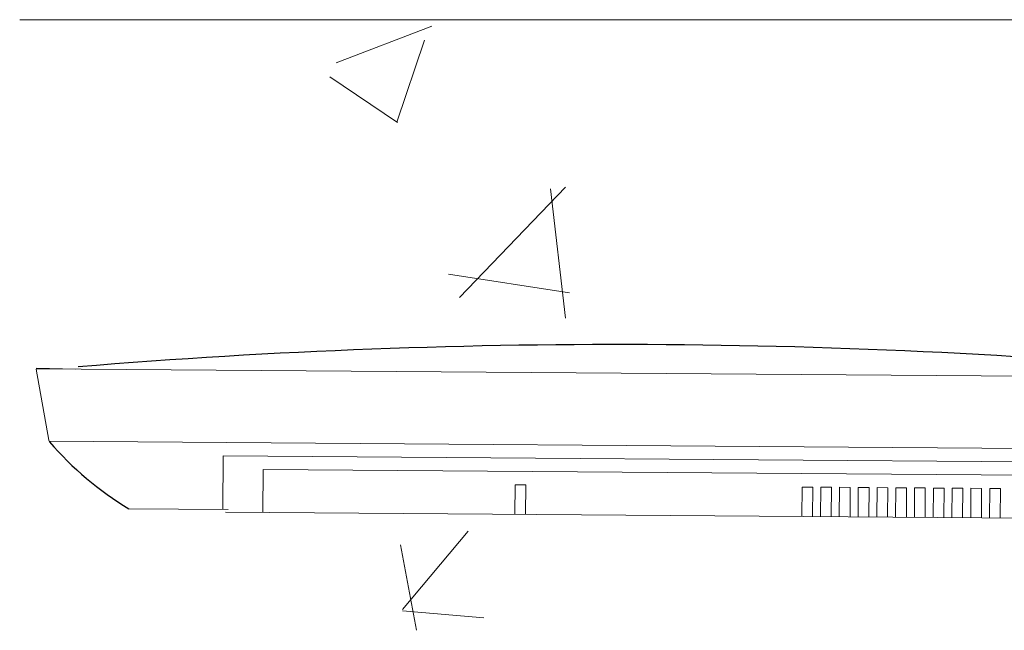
# Model space of a CAD drawing. Header units: feet. Extents: x 8 to 127, y 6 to 90.
# Tile 278 of 538: x 44.583 to 44.766, y 50.169 to 50.283. Entities that reach past the tile are written whole.
import ezdxf

# ---------------------------------------------------------------- set-up
doc = ezdxf.new("R2010")
doc.units = ezdxf.units.FT
doc.header["$MEASUREMENT"] = 0
for name, color, linetype in [('MOBILARIO', 8, 'Continuous'), ('MOBILIÁRIO2', 250, 'Continuous'), ('NO ESPESSURA', 250, 'Continuous')]:
    doc.layers.add(name, color=color, linetype=linetype)

msp = doc.modelspace()

# ---------------------------------------------------------------- linework, layer by layer
at = {"layer": 'MOBILARIO', "lineweight": 5}
msp.add_line((44.81066061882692, 50.28267955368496), (44.58266061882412, 50.28267955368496), dxfattribs=at)
msp.add_line((44.81066061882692, 50.28267955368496), (44.58266061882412, 50.28267955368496), dxfattribs=at)
at = {"layer": 'MOBILIÁRIO2', "lineweight": 5}
for p, q in [((44.58573052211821, 50.21756642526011), (44.81321381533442, 50.21587605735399)), ((44.58573052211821, 50.21756642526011), (44.81321381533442, 50.21587605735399)), ((44.59313126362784, 50.21747994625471), (44.58573559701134, 50.21764614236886)), ((44.59313126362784, 50.21747994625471), (44.58573559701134, 50.21764614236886)), ((44.58573815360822, 50.21748721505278), (44.58809246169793, 50.20427060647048)), ((44.58573815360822, 50.21748721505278), (44.58809246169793, 50.20427060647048)), ((44.58809246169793, 50.20427060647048), (44.588213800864, 50.20394408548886)), ((44.58809246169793, 50.20427060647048), (44.588213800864, 50.20394408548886)), ((44.58814465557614, 50.20404818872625), (44.81059740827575, 50.20239505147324)), ((44.58814465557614, 50.20404818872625), (44.81059740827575, 50.20239505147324)), ((44.62061928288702, 50.20130777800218), (44.62054527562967, 50.19130805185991)), ((44.62061928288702, 50.20130777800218), (44.62054527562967, 50.19130805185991)), ((44.77808577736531, 50.20013559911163), (44.62061928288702, 50.20130777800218)), ((44.77808577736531, 50.20013559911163), (44.62061928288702, 50.20130777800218)), ((44.62802679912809, 50.1907526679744), (44.62808600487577, 50.19875244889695)), ((44.62802679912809, 50.1907526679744), (44.62808600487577, 50.19875244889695)), ((44.62808600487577, 50.19875244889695), (44.77058205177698, 50.19769106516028)), ((44.62808600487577, 50.19875244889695), (44.77058205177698, 50.19769106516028)), ((44.67506621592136, 50.19590468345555), (44.67502551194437, 50.19040483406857)), ((44.67506621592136, 50.19590468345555), (44.67502551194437, 50.19040483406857)), ((44.67706616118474, 50.19588988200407), (44.67506621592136, 50.19590468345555)), ((44.67706616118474, 50.19588988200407), (44.67506621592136, 50.19590468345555)), ((44.67702545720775, 50.19039003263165), (44.67706616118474, 50.19588988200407)), ((44.67702545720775, 50.19039003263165), (44.67706616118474, 50.19588988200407)), ((44.72856470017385, 50.19550196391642), (44.72852399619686, 50.19000211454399)), ((44.72856470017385, 50.19550196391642), (44.72852399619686, 50.19000211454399)), ((44.73056464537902, 50.1954871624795), (44.72856470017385, 50.19550196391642)), ((44.73056464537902, 50.1954871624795), (44.72856470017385, 50.19550196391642)), ((44.73052394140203, 50.18998731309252), (44.73056464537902, 50.1954871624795)), ((44.73052394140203, 50.18998731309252), (44.73056464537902, 50.1954871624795)), ((44.73206460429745, 50.1954760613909), (44.73202390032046, 50.18997621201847)), ((44.73206460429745, 50.1954760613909), (44.73202390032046, 50.18997621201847)), ((44.73406454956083, 50.19546125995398), (44.73206460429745, 50.1954760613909)), ((44.73406454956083, 50.19546125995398), (44.73206460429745, 50.1954760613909)), ((44.73402384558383, 50.189961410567), (44.73406454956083, 50.19546125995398)), ((44.73402384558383, 50.189961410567), (44.73406454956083, 50.19546125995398)), ((44.73556450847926, 50.19545015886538), (44.73552380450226, 50.18995030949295)), ((44.73556450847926, 50.19545015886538), (44.73552380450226, 50.18995030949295)), ((44.73756445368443, 50.19543535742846), (44.73556450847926, 50.19545015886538)), ((44.73756445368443, 50.19543535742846), (44.73556450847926, 50.19545015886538)), ((44.73752374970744, 50.18993550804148), (44.73756445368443, 50.19543535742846)), ((44.73752374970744, 50.18993550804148), (44.73756445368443, 50.19543535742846)), ((44.73906441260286, 50.19542425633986), (44.73902370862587, 50.18992440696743)), ((44.73906441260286, 50.19542425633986), (44.73902370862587, 50.18992440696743)), ((44.74106435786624, 50.19540945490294), (44.73906441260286, 50.19542425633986)), ((44.74106435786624, 50.19540945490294), (44.73906441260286, 50.19542425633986)), ((44.74102365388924, 50.18990960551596), (44.74106435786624, 50.19540945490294)), ((44.74102365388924, 50.18990960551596), (44.74106435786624, 50.19540945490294)), ((44.74256431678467, 50.19539835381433), (44.74252361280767, 50.18989850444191)), ((44.74256431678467, 50.19539835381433), (44.74252361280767, 50.18989850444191)), ((44.74456426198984, 50.19538355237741), (44.74256431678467, 50.19539835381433)), ((44.74456426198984, 50.19538355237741), (44.74256431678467, 50.19539835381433)), ((44.74452355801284, 50.18988370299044), (44.74456426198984, 50.19538355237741)), ((44.74452355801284, 50.18988370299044), (44.74456426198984, 50.19538355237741)), ((44.74606422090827, 50.19537245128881), (44.74602351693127, 50.18987260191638)), ((44.74606422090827, 50.19537245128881), (44.74602351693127, 50.18987260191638)), ((44.74806416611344, 50.19535764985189), (44.74606422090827, 50.19537245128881)), ((44.74806416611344, 50.19535764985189), (44.74606422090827, 50.19537245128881)), ((44.74802346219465, 50.18985780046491), (44.74806416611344, 50.19535764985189)), ((44.74802346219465, 50.18985780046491), (44.74806416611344, 50.19535764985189)), ((44.74956412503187, 50.19534654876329), (44.74952342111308, 50.18984669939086)), ((44.74956412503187, 50.19534654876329), (44.74952342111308, 50.18984669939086)), ((44.75156407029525, 50.19533174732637), (44.74956412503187, 50.19534654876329)), ((44.75156407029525, 50.19533174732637), (44.74956412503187, 50.19534654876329)), ((44.75152336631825, 50.18983189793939), (44.75156407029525, 50.19533174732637)), ((44.75152336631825, 50.18983189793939), (44.75156407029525, 50.19533174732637)), ((44.75306402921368, 50.19532064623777), (44.75302332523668, 50.18982079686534)), ((44.75306402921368, 50.19532064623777), (44.75302332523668, 50.18982079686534)), ((44.75506397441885, 50.19530584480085), (44.75306402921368, 50.19532064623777)), ((44.75506397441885, 50.19530584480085), (44.75306402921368, 50.19532064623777)), ((44.75502327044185, 50.18980599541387), (44.75506397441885, 50.19530584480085)), ((44.75502327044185, 50.18980599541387), (44.75506397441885, 50.19530584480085)), ((44.75656393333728, 50.19529474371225), (44.75652322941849, 50.18979489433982)), ((44.75656393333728, 50.19529474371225), (44.75652322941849, 50.18979489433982)), ((44.75856387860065, 50.19527994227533), (44.75656393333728, 50.19529474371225)), ((44.75856387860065, 50.19527994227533), (44.75656393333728, 50.19529474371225)), ((44.75852317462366, 50.1897800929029), (44.75856387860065, 50.19527994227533)), ((44.75852317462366, 50.1897800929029), (44.75856387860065, 50.19527994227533)), ((44.76006383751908, 50.19526884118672), (44.76002313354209, 50.1897689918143)), ((44.76006383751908, 50.19526884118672), (44.76002313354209, 50.1897689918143)), ((44.76206378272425, 50.19525403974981), (44.76006383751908, 50.19526884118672)), ((44.76206378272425, 50.19525403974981), (44.76006383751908, 50.19526884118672)), ((44.76202307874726, 50.18975419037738), (44.76206378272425, 50.19525403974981)), ((44.76202307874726, 50.18975419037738), (44.76206378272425, 50.19525403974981)), ((44.76356374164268, 50.1952429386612), (44.76352303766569, 50.18974308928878)), ((44.76356374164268, 50.1952429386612), (44.76352303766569, 50.18974308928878)), ((44.76556368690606, 50.19522813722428), (44.76356374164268, 50.1952429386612)), ((44.76556368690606, 50.19522813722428), (44.76356374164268, 50.1952429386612)), ((44.76552298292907, 50.18972828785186), (44.76556368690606, 50.19522813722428)), ((44.76552298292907, 50.18972828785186), (44.76556368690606, 50.19522813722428)), ((44.62154538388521, 50.1913006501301), (44.60303118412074, 50.19143767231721)), ((44.6210415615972, 50.19080436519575), (44.777508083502, 50.18963958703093)), ((44.6210415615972, 50.19080436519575), (44.777508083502, 50.18963958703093))]:
    msp.add_line(p, q, dxfattribs=at)
at = {"layer": 'MOBILIÁRIO2'}
for centre, radius, start, end in [((44.69419654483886, 49.00723403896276), 1.214845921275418, 84.39886022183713, 94.75122580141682), ((44.69419654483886, 49.00723403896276), 1.214845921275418, 84.39886022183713, 94.75122580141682), ((44.58859246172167, 50.20427060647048), 0.000499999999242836, 0, 0), ((44.58859246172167, 50.20427060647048), 0.000499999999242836, 0, 0), ((44.63482438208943, 50.24413660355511), 0.06154660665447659, 220.7713489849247, 238.8974728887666), ((44.63482438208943, 50.24413660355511), 0.06154660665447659, 220.7713489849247, 238.8974728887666)]:
    msp.add_arc(centre, radius, start, end, dxfattribs=at)
at = {"layer": 'NO ESPESSURA', "linetype": 'Continuous', "lineweight": 5}
for p, q in [((44.64171364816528, 50.27465374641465), (44.65949835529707, 50.28148065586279)), ((44.65302519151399, 50.26353421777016), (44.65817536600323, 50.27888322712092)), ((44.64050848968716, 50.27199521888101), (44.65314302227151, 50.26347311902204)), ((44.66467494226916, 50.23085031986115), (44.68445862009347, 50.25146916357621)), ((44.68447841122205, 50.22702310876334), (44.68167218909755, 50.25114545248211)), ((44.66261604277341, 50.23521677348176), (44.68520594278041, 50.23171327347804)), ((44.65405110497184, 50.17265093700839), (44.66629620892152, 50.18724408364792)), ((44.65663894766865, 50.16877754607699), (44.65370204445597, 50.18469894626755)), ((44.65403197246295, 50.17243127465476), (44.66921397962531, 50.17110302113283))]:
    msp.add_line(p, q, dxfattribs=at)

doc.saveas('drawing.dxf')
